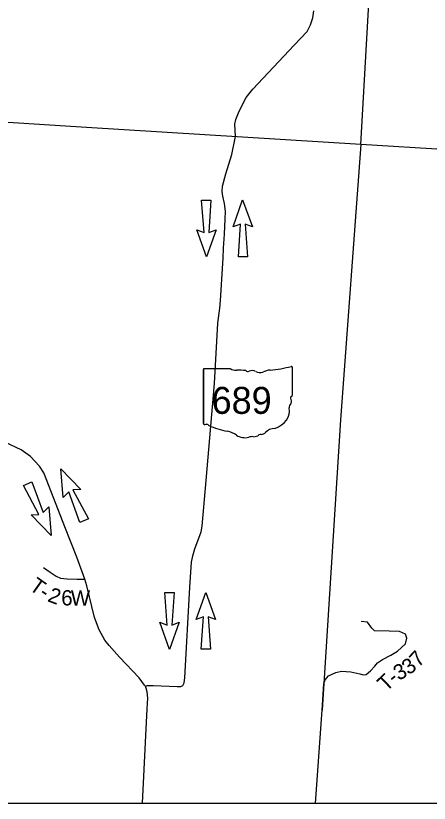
# Model space of a CAD drawing. Extents: x -15 to 405, y -40 to 87.
# Drawn here: x 11.137 to 12.671, y -25.933 to -23.012 of the extents above; entities that cross this region are included whole.
import ezdxf

# ---------------------------------------------------------------- set-up
doc = ezdxf.new("R2010")
doc.units = 0
for name, color, linetype in [('GM_P_State_Location', 7, 'Continuous'), ('GM_X_Interchange_Ramps', 7, 'Continuous'), ('GM_X_Minor_River', 7, 'Continuous'), ('GM_X_Rail_Line', 7, 'Continuous'), ('GM_X_State_Location', 7, 'Continuous'), ('GM_X_State_Route', 7, 'Continuous'), ('GM_X_Township', 7, 'Continuous'), ('GM_X_Township_Subdivision', 7, 'Continuous')]:
    doc.layers.add(name, color=color, linetype=linetype)

msp = doc.modelspace()

# ---------------------------------------------------------------- linework, layer by layer
at = {"layer": 'GM_P_State_Location'}
for points in [[(11.2395, -25.0586), (11.2648, -25.0757), (11.2872, -25.0909), (11.3035, -25.0985), (11.3278, -25.1012), (11.3649, -25.1024), (11.3929, -25.1025)], [(12.2801, -25.4891), (12.2852, -25.4755), (12.2978, -25.4601), (12.3243, -25.4475), (12.3453, -25.4433), (12.3802, -25.4461), (12.4138, -25.4531), (12.4263, -25.4573), (12.4375, -25.4559), (12.4529, -25.4419), (12.4696, -25.4251), (12.4794, -25.4126), (12.4976, -25.4), (12.5283, -25.3832), (12.5535, -25.3693), (12.5828, -25.3413), (12.5884, -25.3203), (12.5828, -25.3064), (12.5605, -25.2966), (12.5227, -25.2952), (12.4682, -25.2938), (12.4585, -25.284), (12.4417, -25.2617), (12.4179, -25.2589)], [(12.2491, -25.933), (12.2743, -25.5876), (12.2801, -25.4891)]]:
    msp.add_lwpolyline(points, dxfattribs=at)
at = {"layer": 'GM_X_Interchange_Ramps'}
msp.add_line((12.4173, -23.4893), (12.3412, -24.5111), dxfattribs=at)
at = {"layer": 'GM_X_Rail_Line'}
for p, q in [((12.4173, -23.4893), (12.45, -22.9132)), ((11.3993, -23.4262), (9.9329, -23.3338)), ((12.4173, -23.4893), (11.3993, -23.4262)), ((13.6482, -23.5677), (12.4173, -23.4893)), ((12.3412, -24.5111), (12.2801, -25.4891))]:
    msp.add_line(p, q, dxfattribs=at)
at = {"layer": 'GM_X_State_Location'}
for p, q in [((11.8267, -23.6959), (11.8611, -23.6957)), ((11.8359, -23.8167), (11.8267, -23.6959)), ((11.8611, -23.6957), (11.8533, -23.8167)), ((11.9431, -23.7957), (11.9786, -23.6948)), ((11.9786, -23.6948), (12.0155, -23.7953)), ((11.9706, -23.7851), (11.9431, -23.7957)), ((11.9628, -23.906), (11.9706, -23.7851)), ((12.0155, -23.7953), (11.988, -23.7849)), ((11.988, -23.7849), (11.9973, -23.9058)), ((11.8452, -23.9068), (11.8085, -23.8063)), ((11.8085, -23.8063), (11.8359, -23.8167)), ((11.8807, -23.806), (11.8452, -23.9068)), ((11.8533, -23.8167), (11.8807, -23.806)), ((11.9973, -23.9058), (11.9628, -23.906)), ((11.3043, -24.6925), (11.3787, -24.7695)), ((11.3126, -24.799), (11.3043, -24.6925)), ((11.1658, -24.7549), (11.1971, -24.7408)), ((11.223, -24.8617), (11.1658, -24.7549)), ((11.1971, -24.7408), (11.239, -24.8546)), ((11.3335, -24.7782), (11.3126, -24.799)), ((11.3753, -24.892), (11.3335, -24.7782)), ((11.3787, -24.7695), (11.3493, -24.7711)), ((11.3493, -24.7711), (11.4067, -24.8778)), ((11.239, -24.8546), (11.2597, -24.8337)), ((11.2597, -24.8337), (11.268, -24.9403)), ((11.1938, -24.8632), (11.223, -24.8617)), ((11.268, -24.9403), (11.1938, -24.8632)), ((11.4067, -24.8778), (11.3753, -24.892)), ((11.6897, -25.1515), (11.7241, -25.1514)), ((11.6985, -25.2724), (11.6897, -25.1515)), ((11.7241, -25.1514), (11.7159, -25.2724)), ((11.8058, -25.2517), (11.8417, -25.151)), ((11.8417, -25.151), (11.8782, -25.2516)), ((11.7075, -25.3625), (11.6712, -25.2619)), ((11.6712, -25.2619), (11.6985, -25.2724)), ((11.7433, -25.2618), (11.7075, -25.3625)), ((11.7159, -25.2724), (11.7433, -25.2618)), ((11.8334, -25.2412), (11.8058, -25.2517)), ((11.8251, -25.3621), (11.8334, -25.2412)), ((11.8782, -25.2516), (11.8508, -25.2411)), ((11.8508, -25.2411), (11.8596, -25.362)), ((11.8596, -25.362), (11.8251, -25.3621)), ((11.6073, -25.933), (11.6073, -25.9323))]:
    msp.add_line(p, q, dxfattribs=at)
for points in [[(11.6186, -25.4991), (11.6255, -25.4965), (11.6471, -25.4965), (11.7355, -25.5005), (11.75, -25.4999), (11.7572, -25.4959), (11.7623, -25.4865), (11.7645, -25.4679), (11.7831, -25.1312), (11.7894, -25.0386), (11.794, -25.0152), (11.8015, -24.9898), (11.8245, -24.9267), (11.8286, -24.9059), (11.8433, -24.736), (11.8744, -24.3759), (11.8872, -24.1524), (11.8937, -24.0963), (11.8964, -24.0678), (11.9063, -23.9111), (11.9073, -23.8739), (11.9111, -23.8226), (11.9145, -23.7665), (11.9154, -23.7369), (11.9108, -23.7091), (11.9052, -23.6816), (11.9031, -23.6645), (11.9042, -23.6448), (11.9163, -23.5986), (11.9382, -23.5271), (11.9524, -23.4605), (11.9501, -23.4141), (11.9534, -23.3967), (11.9656, -23.3665), (11.9922, -23.316), (12.0162, -23.2848), (12.1701, -23.1211), (12.2179, -23.071), (12.2301, -23.0464), (12.2392, -23.0196), (12.2426, -22.9935)], [(11.6186, -25.4991), (11.6152, -25.4949), (11.5948, -25.468), (11.5218, -25.3913), (11.483, -25.3482), (11.4677, -25.3286), (11.4463, -25.2902), (11.4287, -25.2436), (11.4012, -25.1262), (11.3929, -25.1025), (11.3641, -25.0197), (11.3194, -24.9073), (11.2605, -24.7579), (11.2411, -24.7071), (11.2248, -24.6829), (11.1919, -24.6471), (11.1577, -24.6227), (11.0988, -24.5952)], [(11.6073, -25.9323), (11.6249, -25.5828), (11.6267, -25.5429), (11.6247, -25.5201), (11.6204, -25.5056), (11.6186, -25.4991)]]:
    msp.add_lwpolyline(points, dxfattribs=at)
at = {"layer": 'GM_X_State_Route'}
for p in [(12.2801, -25.4891), (12.2491, -25.933)]:
    msp.add_line(p, (12.2743, -25.5876), dxfattribs=at)
at = {"layer": 'GM_X_Township'}
msp.add_line((8.2949, -25.933), (15.0949, -25.933), dxfattribs=at)
at = {"layer": 'GM_X_Township_Subdivision'}
for p, q in [((11.8332, -24.3244), (11.8332, -24.5245)), ((11.8332, -24.5245), (11.8332, -24.3244)), ((11.8332, -24.5245), (11.8332, -24.3244)), ((11.8364, -24.321), (11.933, -24.321)), ((12.1628, -24.316), (12.1628, -24.4207)), ((12.1627, -24.4207), (12.1628, -24.4207))]:
    msp.add_line(p, q, dxfattribs=at)
for centre, major_axis, start_param, end_param in [((11.837, -24.324), (0.00382, 0), 1.712693, 3.28349), ((11.9559, -24.2977), (0.037, 0), 4.042523, 4.731795), ((11.9682, -24.4333), (0.133, 0), 1.404758, 1.657858), ((11.9984, -24.3229), (0.0107, 0), 3.836095, 5.185415), ((12.0141, -24.3461), (0.0222, 0), 0.950623, 2.079405), ((12.09, -24.3821), (0.0703, 0), 1.699011, 2.107814), ((12.0454, -24.0481), (0.3495, 0), 4.814394, 5.042369), ((12.1591, -24.3156), (0.00367, 0), 6.141152, 7.989035), ((12.0428, -24.3143), (0.0267, 0), 4.081561, 5.145723), ((12.1619, -24.4284), (0.00568, 0), 1.883978, 3.671073), ((12.1258, -24.4416), (0.0341, 0), 5.934695, 6.695948), ((12.1589, -24.4211), (0.00393, 0), 5.05454, 6.418171), ((12.065, -24.4778), (0.0874, 0), 5.101752, 6.440018), ((12.1759, -24.4645), (0.0248, 0), 2.387724, 3.262537), ((11.837, -24.525), (0.00385, 0), 3.00124, 4.508301), ((11.8376, -24.5045), (0.0294, 0), 4.665946, 4.897461), ((11.8436, -24.5361), (0.0106, 0), 0.519207, 1.627899), ((11.9774, -24.3563), (0.2524, 0), 4.195997, 4.488961), ((11.9022, -24.6144), (0.079, 0), 0.823519, 1.323587), ((12.0412, -24.5439), (0.0282, 0), 4.937069, 5.64225), ((12.1018, -24.5807), (0.0479, 0), 1.647645, 2.488434), ((11.9876, -24.5371), (0.0501, 0), 4.026481, 4.996735), ((12.0165, -24.6063), (0.0412, 0), 1.495662, 1.94098), ((12.0202, -24.5521), (0.0267, 0), 4.691044, 5.507374), ((12.0444, -24.5714), (0.00752, 0), 1.147584, 2.315152)]:
    msp.add_ellipse(centre, major_axis=major_axis, ratio=0.8, start_param=start_param, end_param=end_param, dxfattribs=at)

# ---------------------------------------------------------------- texts
at = {"layer": 'GM_X_Minor_River'}
for s, rotation, p in [('T', 324.6611, (11.1835, -25.1382)), ('-', 326.8266, (11.2201, -25.1641)), ('2', 339.3877, (11.2517, -25.183)), ('6', 359.3875, (11.3056, -25.1992)), ('W', 359.2641, (11.3406, -25.1996)), ('7', 45.4508, (12.6314, -25.4318)), ('3', 34.9924, (12.5941, -25.4592)), ('3', 28.2782, (12.5571, -25.4796)), ('T', 44.1742, (12.5117, -25.5213)), ('-', 38.5172, (12.5411, -25.4926))]:
    msp.add_text(s, height=0.0568, rotation=rotation, dxfattribs=at).set_placement(p)
at = {"layer": 'GM_X_Township_Subdivision'}
msp.add_text('689', height=0.1, dxfattribs=at).set_placement((11.8634, -24.4888))

doc.saveas('drawing.dxf')
